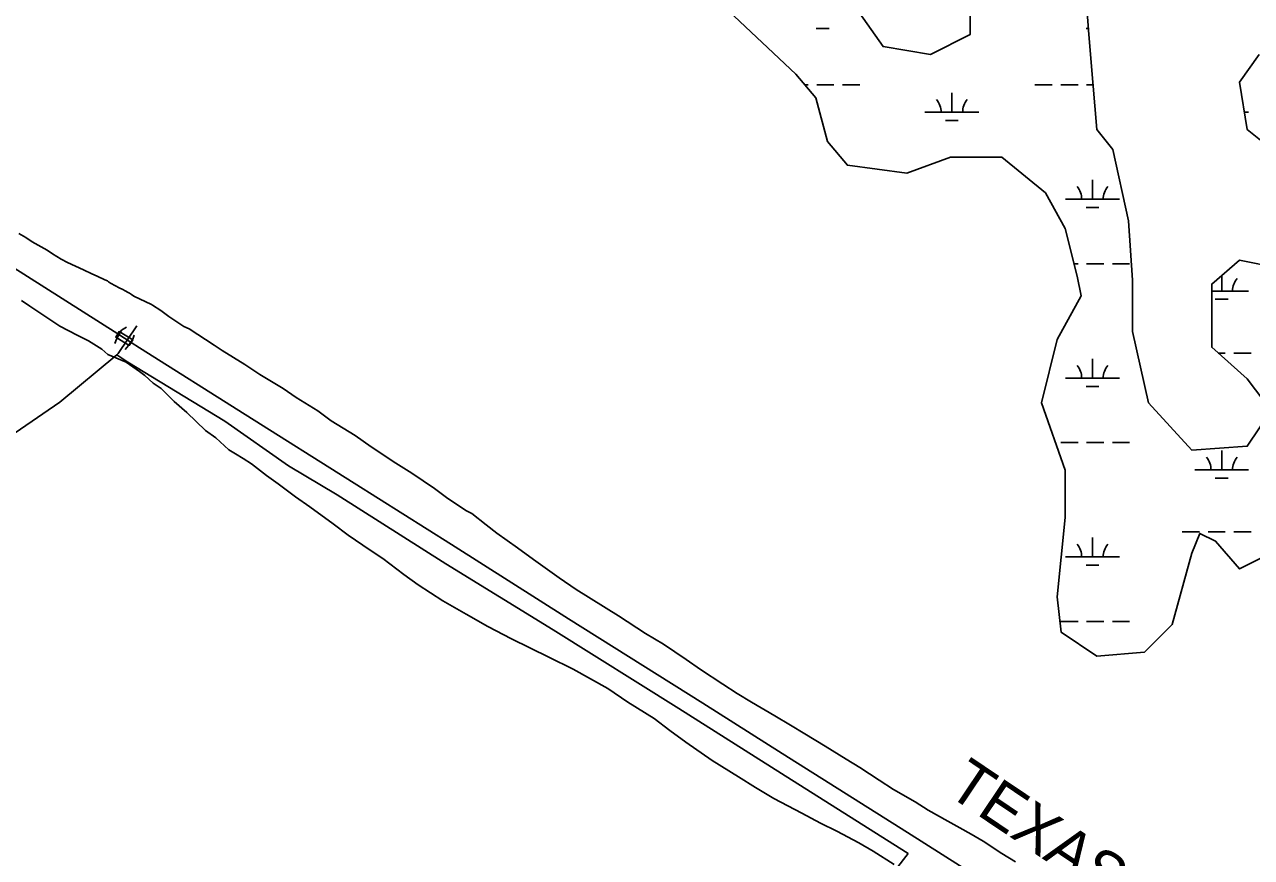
# Model space of a CAD drawing. Extents: x 3535183 to 3573198, y 534952 to 560562.
# Drawn here: x 3541801 to 3544082, y 548377 to 549926 of the extents above; entities that cross this region are included whole.
import ezdxf

# ---------------------------------------------------------------- set-up
doc = ezdxf.new("R2010")
doc.units = 0
for name, color, linetype in [('V-BRDG-OTLN', 7, 'Continuous'), ('V-RAIL-IDEN', 7, 'Continuous'), ('V-RAIL-TRAK', 7, 'Continuous'), ('V-RRAP-FSHR', 7, 'Continuous'), ('V-SITE-VEGE', 7, 'Continuous'), ('V-TOPO-SHOR', 7, 'Continuous'), ('V-WETL-SWMP', 7, 'Continuous')]:
    doc.layers.add(name, color=color, linetype=linetype)

msp = doc.modelspace()

# ---------------------------------------------------------------- linework, layer by layer
at = {"layer": 'V-BRDG-OTLN'}
msp.add_lwpolyline([(3541974.1, 549350.8), (3541976.6, 549355.2), (3542002, 549339.6), (3541999, 549334.9), (3541995.4, 549329.3), (3541970.5, 549344.6)], close=True, dxfattribs=at)
at = {"layer": 'V-RAIL-TRAK'}
for p, q in [((3541974.1, 549350.8), (3541999, 549334.9)), ((3541999, 549334.9), (3542014.7, 549324.9))]:
    msp.add_line(p, q, dxfattribs=at)
for points in [[(3539299.9, 550940.3), (3539486.6, 550845.8), (3539791.6, 550684.4), (3539984.5, 550579), (3540081.5, 550522.3), (3540117.7, 550502.2), (3540147.7, 550486.3), (3540384, 550348.9), (3540596, 550221), (3540798.8, 550095.3), (3540982.9, 549978.8), (3541176.7, 549855.8), (3541389.2, 549721.3), (3541591.9, 549593.4), (3541774.3, 549478.2), (3541974.1, 549350.8)], [(3542014.7, 549324.9), (3542210.8, 549200.9), (3542413.8, 549073.3), (3542594.9, 548959.2), (3542812.5, 548820.7), (3543062, 548663.8), (3543209.8, 548570.5), (3543442.4, 548423.5), (3543636.3, 548300.3), (3543862.5, 548157.8), (3544072.3, 548024.8), (3544289.5, 547887.7), (3544545.3, 547725.3), (3544816.7, 547554.9), (3545045.7, 547408.8), (3545101.4, 547373.1)]]:
    msp.add_lwpolyline(points, dxfattribs=at)
at = {"layer": 'V-RRAP-FSHR'}
for points in [[(3541968.8, 549332.8), (3541971.6, 549341.2), (3541981.3, 549357.7), (3541990.6, 549363.3)], [(3541988, 549321.7), (3541994, 549329.5), (3542002.1, 549341.1), (3542004.6, 549348.6)]]:
    msp.add_lwpolyline(points, dxfattribs=at)
at = {"layer": 'V-SITE-VEGE'}
for p, q in [((3541795.3, 549413.1), (3541810.9, 549402.1)), ((3541810.9, 549402.1), (3541866.5, 549365)), ((3541866.5, 549365), (3541898.8, 549348.6)), ((3541898.8, 549348.6), (3541919.9, 549337.8)), ((3541919.9, 549337.8), (3541944.4, 549322.5)), ((3541944.4, 549322.5), (3541955.6, 549312.6)), ((3541955.6, 549312.6), (3541990, 549298.5)), ((3541990, 549298.5), (3542014.5, 549281)), ((3542014.5, 549281), (3542024.6, 549273.4)), ((3542024.6, 549273.4), (3542040.2, 549259.1)), ((3542040.2, 549259.1), (3542054.7, 549249.3)), ((3542054.7, 549249.3), (3542079.3, 549225.1)), ((3542079.3, 549225.1), (3542102.7, 549204.3)), ((3542102.7, 549204.3), (3542137.3, 549171.4)), ((3542137.3, 549171.4), (3542156.3, 549157.2)), ((3542156.3, 549157.2), (3542180.8, 549135.3)), ((3542180.8, 549135.3), (3542193.1, 549127.6)), ((3542193.1, 549127.6), (3542207.5, 549118.9)), ((3542207.5, 549118.9), (3542223.1, 549109.1)), ((3542223.1, 549109.1), (3542251, 549087.2)), ((3542251, 549087.2), (3542272.2, 549071.8)), ((3542272.2, 549071.8), (3542304.5, 549047.8)), ((3542304.5, 549047.8), (3542331.2, 549029.2)), ((3542331.2, 549029.2), (3542374.7, 548997.5)), ((3542374.7, 548997.5), (3542402.6, 548976.7)), ((3542402.6, 548976.7), (3542443.8, 548948.3)), ((3542443.8, 548948.3), (3542467.2, 548933)), ((3542467.2, 548933), (3542506.2, 548903.4)), ((3542506.2, 548903.4), (3542532.9, 548883.7)), ((3542532.9, 548883.7), (3542578.6, 548854.2)), ((3542578.6, 548854.2), (3542622, 548829.2)), ((3542622, 548829.2), (3542662.1, 548806.3)), ((3542662.1, 548806.3), (3542706.6, 548783.4)), ((3542706.6, 548783.4), (3542775.5, 548749.7)), ((3542775.5, 548749.7), (3542821.1, 548726.9)), ((3542821.1, 548726.9), (3542885.6, 548690.9)), ((3542885.6, 548690.9), (3542922.4, 548665.8)), ((3542922.4, 548665.8), (3542971.4, 548635.2)), ((3542971.4, 548635.2), (3543000.4, 548613.3)), ((3543000.4, 548613.3), (3543030.5, 548591.4)), ((3543030.5, 548591.4), (3543079.5, 548557.5)), ((3543079.5, 548557.5), (3543128.5, 548527)), ((3543128.5, 548527), (3543159.7, 548507.3)), ((3543159.7, 548507.3), (3543194.2, 548486.6)), ((3543194.2, 548486.6), (3543246.4, 548459.4)), ((3543246.4, 548459.4), (3543280.9, 548440.9)), ((3543280.9, 548440.9), (3543311, 548425.6)), ((3543311, 548425.6), (3543352.1, 548403.9)), ((3543352.1, 548403.9), (3543378.8, 548388.6)), ((3543378.8, 548388.6), (3543417.8, 548363.5))]:
    msp.add_line(p, q, dxfattribs=at)
msp.add_lwpolyline([(3543643.6, 548368.8), (3543618, 548384.1), (3543583.5, 548407), (3543561.2, 548420.1), (3543540.1, 548432.1), (3543517.8, 548444.1), (3543481.1, 548464.8), (3543456.6, 548480.1), (3543416.6, 548503), (3543389.8, 548520.4), (3543354.2, 548544.5), (3543328.6, 548559.8), (3543289.6, 548583.8), (3543251.8, 548606.7), (3543225.1, 548623.1), (3543196.1, 548640.5), (3543152.7, 548665.6), (3543126, 548682), (3543099.3, 548699.4), (3543058, 548726.8), (3543031.3, 548745.3), (3542989, 548773.8), (3542955.6, 548793.4), (3542905.5, 548826.2), (3542826.4, 548875.3), (3542795.2, 548897.1), (3542747.3, 548931), (3542717.2, 548952.9), (3542679.3, 548980.3), (3542659.3, 548995.6), (3542632.5, 549016.4), (3542622.5, 549021.8), (3542588, 549044.8), (3542563.4, 549063.4), (3542521.1, 549091.8), (3542491.1, 549110.3), (3542445.4, 549140.9), (3542415.3, 549161.7), (3542370.8, 549189), (3542346.3, 549207.6), (3542306.2, 549232.7), (3542281.7, 549249.1), (3542238.3, 549275.3), (3542210.4, 549293.8), (3542168.1, 549320), (3542153.6, 549329.9), (3542106.8, 549360.5), (3542096.8, 549364.8), (3542069, 549383.4), (3542054.5, 549394.3), (3542038.9, 549404.1), (3542036.7, 549405.2), (3542004, 549420.7), (3541999.7, 549424), (3541996, 549426.7), (3541993.6, 549427.7), (3541987.9, 549430.7), (3541983.9, 549433.3), (3541976.9, 549436.3), (3541970.2, 549439.9), (3541960.8, 549445.2), (3541957.1, 549447.5), (3541954.8, 549449.2), (3541950.4, 549451.5), (3541935.7, 549458.1), (3541925.7, 549462.4), (3541910.3, 549470), (3541880.5, 549483.8), (3541869.1, 549489.8), (3541853, 549500), (3541842.9, 549506.3), (3541831.9, 549512.9), (3541815.1, 549522.2), (3541803.1, 549529.8), (3541790, 549537.7)], dxfattribs=at)
at = {"layer": 'V-TOPO-SHOR'}
msp.add_line((3542009.9, 549365.8), (3541975.1, 549314.2), dxfattribs=at)
for points in [[(3541975.1, 549314.2), (3541972.4, 549312), (3541866.3, 549223.7), (3541646.2, 549073.1), (3541332.9, 548841.4), (3540394, 548237.5), (3539600.9, 547660.9)], [(3542291.7, 549105.4), (3542173, 549188.4), (3541992.9, 549298.4), (3541972.4, 549312)], [(3543017.3, 548654), (3542783.8, 548800.1), (3542584.5, 548923.2), (3542382, 549051.7), (3542291.7, 549105.4)], [(3543443.8, 548384.3), (3543227.2, 548521.4), (3543017.3, 548654)], [(3543443.8, 548384.3), (3543420.1, 548354.1), (3543333.4, 548265.9), (3543219.7, 548146.3), (3543148.8, 548076.8), (3543060.5, 547984.8), (3542984.7, 547907.6), (3542903.5, 547823.8), (3542763.3, 547673.4), (3542644.7, 547557), (3542530.4, 547440.7), (3542364.7, 547269.8), (3542225.6, 547122.2), (3542171.6, 547061.1)]]:
    msp.add_lwpolyline(points, dxfattribs=at)
at = {"layer": 'V-WETL-SWMP'}
for p, q in [((3543272.7, 549918.6), (3543296.7, 549918.6)), ((3543774.6, 549918.6), (3543779.2, 549918.6)), ((3543251.8, 549813.9), (3543257.8, 549813.9)), ((3543273.8, 549813.9), (3543305.8, 549813.9)), ((3543321.8, 549813.9), (3543353.8, 549813.9)), ((3543525.1, 549763.2), (3543525.1, 549799.2)), ((3543679.7, 549813.9), (3543711.7, 549813.9)), ((3543727.7, 549813.9), (3543759.7, 549813.9)), ((3543775.7, 549813.9), (3543787.8, 549813.9)), ((3543475.1, 549763.2), (3543575.1, 549763.2)), ((3543513.1, 549747.7), (3543537.1, 549747.7)), ((3544069.2, 549763.2), (3544077, 549763.2)), ((3543786.6, 549601.3), (3543786.6, 549637.3)), ((3543736.6, 549601.3), (3543836.6, 549601.3)), ((3543774.6, 549585.9), (3543798.6, 549585.9)), ((3543752.2, 549481.2), (3543759.7, 549481.2)), ((3543775.7, 549481.2), (3543807.7, 549481.2)), ((3543823.7, 549481.2), (3543855.7, 549481.2)), ((3544027, 549430.5), (3544027, 549459.7)), ((3544008.3, 549430.5), (3544077, 549430.5)), ((3544015, 549415.1), (3544039, 549415.1)), ((3544020.4, 549315.1), (3544033.6, 549315.1)), ((3544049.6, 549315.1), (3544081.6, 549315.1)), ((3543786.6, 549268.6), (3543786.6, 549304.6)), ((3543736.6, 549268.6), (3543836.6, 549268.6)), ((3543774.6, 549253.2), (3543798.6, 549253.2)), ((3543727.7, 549148.6), (3543759.7, 549148.6)), ((3543775.7, 549148.6), (3543807.7, 549148.6)), ((3543823.7, 549148.6), (3543855.7, 549148.6)), ((3544027, 549097.8), (3544027, 549133.8)), ((3543977, 549097.8), (3544077, 549097.8)), ((3544015, 549082.4), (3544039, 549082.4)), ((3543786.6, 548936), (3543786.6, 548972)), ((3543953.6, 548982.4), (3543985.6, 548982.4)), ((3544001.6, 548982.4), (3544033.6, 548982.4)), ((3544049.6, 548982.4), (3544081.6, 548982.4)), ((3543736.6, 548936), (3543836.6, 548936)), ((3543774.6, 548920.5), (3543798.6, 548920.5)), ((3543727.7, 548815.9), (3543759.7, 548815.9)), ((3543775.7, 548815.9), (3543807.7, 548815.9)), ((3543823.7, 548815.9), (3543855.7, 548815.9))]:
    msp.add_line(p, q, dxfattribs=at)
for points in [[(3543765.3, 550099), (3543780, 549907.5), (3543787.4, 549819.2), (3543794.7, 549730.8), (3543824.2, 549694), (3543853.6, 549561.4), (3543861, 549451), (3543861, 549355.3), (3543890.5, 549222.7), (3543971.5, 549134.4), (3544074.5, 549141.7), (3544118.7, 549208), (3544074.5, 549266.9), (3544008.3, 549325.8), (3544008.3, 549443.6), (3544059.8, 549487.8), (3544133.5, 549473.1)], [(3543345.6, 549959.1), (3543397.1, 549885.4), (3543485.5, 549870.7), (3543559.1, 549907.5), (3543559.1, 549988.5)], [(3544177.6, 548972.4), (3544059.8, 548913.5), (3544015.6, 548965), (3543986.2, 548979.7), (3543971.5, 548942.9), (3543934.6, 548810.4), (3543883.1, 548758.9), (3543794.7, 548751.5), (3543728.5, 548795.7), (3543721.1, 548861.9), (3543735.8, 549009.2), (3543735.8, 549097.6), (3543691.7, 549222.7), (3543721.1, 549340.5), (3543765.3, 549421.5), (3543757.9, 549458.4), (3543735.8, 549546.7), (3543699, 549613), (3543618, 549679.3), (3543522.3, 549679.3), (3543441.3, 549649.8), (3543330.9, 549664.5), (3543294, 549708.7), (3543272, 549789.7), (3543235.1, 549833.9), (3543110, 549951.7)], [(3544111.4, 549701.3), (3544074.5, 549730.8), (3544059.8, 549819.2), (3544096.6, 549870.7)]]:
    msp.add_lwpolyline(points, dxfattribs=at)
for centre, start, end in [((3543469.9, 549763.7), 359.2282, 40.7718), ((3543580.4, 549763.7), 139.2282, 180.7718), ((3543731.3, 549601.8), 359.2282, 40.7718), ((3543841.8, 549601.8), 139.2282, 180.7718), ((3544082.3, 549431), 139.2282, 180.7718), ((3543731.3, 549269.1), 359.2282, 40.7718), ((3543841.8, 549269.1), 139.2282, 180.7718), ((3543971.8, 549098.3), 359.2282, 40.7718), ((3544082.3, 549098.3), 139.2282, 180.7718), ((3543731.3, 548936.4), 359.2282, 40.7718), ((3543841.8, 548936.4), 139.2282, 180.7718)]:
    msp.add_arc(centre, 35.2, start, end, dxfattribs=at)

# ---------------------------------------------------------------- texts
at = {"layer": 'V-RAIL-IDEN'}
msp.add_text('TEXAS', height=83, rotation=326.0884, dxfattribs=at).set_placement((3543512.6, 548496.1))

doc.saveas('drawing.dxf')
